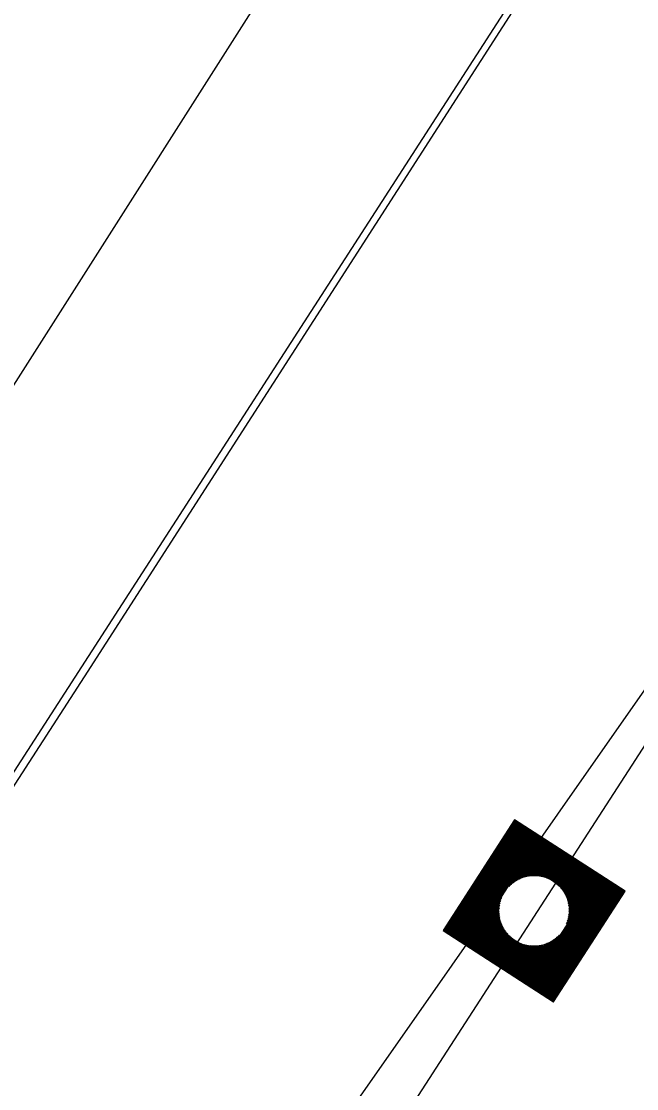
# Model space of a CAD drawing. Extents: x 14104283 to 14128447, y 8633203 to 8671666.
# Drawn here: x 14119352.69 to 14119381.31, y 8669210.11 to 8669259.76 of the extents above; entities that cross this region are included whole.
import ezdxf

# ---------------------------------------------------------------- set-up
doc = ezdxf.new("R2010")
doc.units = 0
for name, color, linetype in [('dsnCellElements', 7, 'Continuous'), ('dsnPaintExistingEdgeLineRightWhite', 7, 'Continuous'), ('dsnShadingPaved', 7, 'Continuous'), ('dsnStdLabel', 7, 'Continuous'), ('dsnStgShadingPrevPav', 7, 'Continuous'), ('dsnTapeExistingChannelizingLaneYellow', 7, 'Continuous'), ('dsnTapePlaceChannelizingYellow', 7, 'Continuous')]:
    doc.layers.add(name, color=color, linetype=linetype)

msp = doc.modelspace()

# ---------------------------------------------------------------- linework, layer by layer
at = {"layer": 'dsnCellElements'}
msp.add_circle((14119376.539, 8669218.385), 1.65, dxfattribs=at)
at = {"layer": 'dsnPaintExistingEdgeLineRightWhite'}
msp.add_lwpolyline([(14119412.154, 8669317.073), (14119387.623, 8669279.002), (14119355.614, 8669229.262), (14119328.753, 8669187.712), (14119296.908, 8669137.951), (14119267.448, 8669092.088), (14119237.896, 8669046.842), (14119206.907, 8668999.349), (14119178.966, 8668956.718), (14119155.37, 8668919.986)], dxfattribs=at)
at = {"layer": 'dsnShadingPaved'}
for p, q in [((14119155.499, 8668919.903), (14119497.219, 8669449.294)), ((14119403.438, 8669259.759), (14119219.81, 8668997.415)), ((14119292.603, 8669088.156), (14119403.438, 8669259.759))]:
    msp.add_line(p, q, dxfattribs=at)
at = {"layer": 'dsnStdLabel'}
for points in [[(14119377.449, 8669214.15), (14119380.774, 8669219.295), (14119375.629, 8669222.62), (14119372.304, 8669217.475), (14119377.449, 8669214.15)], [(14119377.446, 8669214.152), (14119380.77, 8669219.294), (14119375.63, 8669222.616), (14119372.309, 8669217.476), (14119377.451, 8669214.153)], [(14119377.444, 8669214.154), (14119380.765, 8669219.293), (14119375.631, 8669222.611), (14119372.314, 8669217.477), (14119377.453, 8669214.156)], [(14119377.491, 8669214.288), (14119380.719, 8669219.283), (14119375.641, 8669222.565), (14119372.359, 8669217.487), (14119377.471, 8669214.184)], [(14119377.481, 8669214.334), (14119380.674, 8669219.274), (14119375.651, 8669222.52), (14119372.405, 8669217.497), (14119377.489, 8669214.211)], [(14119377.472, 8669214.38), (14119380.628, 8669219.264), (14119375.661, 8669222.474), (14119372.45, 8669217.507), (14119377.506, 8669214.239)], [(14119377.462, 8669214.425), (14119380.582, 8669219.254), (14119375.671, 8669222.428), (14119372.496, 8669217.517), (14119377.491, 8669214.288)], [(14119377.452, 8669214.471), (14119380.537, 8669219.244), (14119375.68, 8669222.383), (14119372.542, 8669217.526), (14119377.481, 8669214.334)], [(14119377.442, 8669214.517), (14119380.491, 8669219.234), (14119375.69, 8669222.337), (14119372.587, 8669217.536), (14119377.472, 8669214.38)], [(14119377.432, 8669214.562), (14119380.446, 8669219.225), (14119375.7, 8669222.292), (14119372.633, 8669217.546), (14119377.462, 8669214.425)], [(14119377.423, 8669214.608), (14119380.4, 8669219.215), (14119375.71, 8669222.246), (14119372.679, 8669217.556), (14119377.452, 8669214.471)], [(14119377.413, 8669214.653), (14119380.354, 8669219.205), (14119375.72, 8669222.2), (14119372.724, 8669217.566), (14119377.442, 8669214.517)], [(14119377.403, 8669214.699), (14119380.309, 8669219.195), (14119375.729, 8669222.155), (14119372.77, 8669217.575), (14119377.432, 8669214.562)], [(14119377.393, 8669214.745), (14119380.263, 8669219.185), (14119375.739, 8669222.109), (14119372.815, 8669217.585), (14119377.423, 8669214.608)], [(14119377.383, 8669214.79), (14119380.217, 8669219.176), (14119375.749, 8669222.063), (14119372.861, 8669217.595), (14119377.413, 8669214.653)], [(14119377.373, 8669214.836), (14119380.172, 8669219.166), (14119375.759, 8669222.018), (14119372.907, 8669217.605), (14119377.403, 8669214.699)], [(14119377.364, 8669214.882), (14119380.126, 8669219.156), (14119375.769, 8669221.972), (14119372.952, 8669217.615), (14119377.393, 8669214.745)], [(14119377.354, 8669214.927), (14119380.081, 8669219.146), (14119375.778, 8669221.927), (14119372.998, 8669217.624), (14119377.383, 8669214.79)], [(14119377.344, 8669214.973), (14119380.035, 8669219.136), (14119375.788, 8669221.881), (14119373.044, 8669217.634), (14119377.373, 8669214.836)], [(14119377.334, 8669215.018), (14119379.989, 8669219.127), (14119375.798, 8669221.835), (14119373.089, 8669217.644), (14119377.364, 8669214.882)], [(14119377.324, 8669215.064), (14119379.944, 8669219.117), (14119375.808, 8669221.79), (14119373.135, 8669217.654), (14119377.354, 8669214.927)], [(14119377.315, 8669215.11), (14119379.898, 8669219.107), (14119375.818, 8669221.744), (14119373.181, 8669217.664), (14119377.344, 8669214.973)], [(14119377.305, 8669215.155), (14119379.852, 8669219.097), (14119375.827, 8669221.698), (14119373.226, 8669217.673), (14119377.334, 8669215.018)], [(14119377.295, 8669215.201), (14119379.807, 8669219.087), (14119375.837, 8669221.653), (14119373.272, 8669217.683), (14119377.324, 8669215.064)], [(14119377.285, 8669215.247), (14119379.761, 8669219.078), (14119375.847, 8669221.607), (14119373.317, 8669217.693), (14119377.315, 8669215.11)], [(14119377.275, 8669215.292), (14119379.716, 8669219.068), (14119375.857, 8669221.562), (14119373.363, 8669217.703), (14119377.305, 8669215.155)], [(14119377.266, 8669215.338), (14119379.67, 8669219.058), (14119375.867, 8669221.516), (14119373.409, 8669217.713), (14119377.295, 8669215.201)], [(14119377.256, 8669215.383), (14119379.624, 8669219.048), (14119375.876, 8669221.47), (14119373.454, 8669217.722), (14119377.285, 8669215.247)], [(14119377.246, 8669215.429), (14119379.579, 8669219.038), (14119375.886, 8669221.425), (14119373.5, 8669217.732), (14119377.275, 8669215.292)], [(14119377.236, 8669215.475), (14119379.533, 8669219.029), (14119375.896, 8669221.379), (14119373.546, 8669217.742), (14119377.266, 8669215.338)], [(14119377.226, 8669215.52), (14119379.487, 8669219.019), (14119375.906, 8669221.333), (14119373.591, 8669217.752), (14119377.256, 8669215.383)], [(14119377.217, 8669215.566), (14119379.442, 8669219.009), (14119375.916, 8669221.288), (14119373.637, 8669217.762), (14119377.246, 8669215.429)], [(14119377.207, 8669215.612), (14119379.396, 8669218.999), (14119375.925, 8669221.242), (14119373.682, 8669217.771), (14119377.236, 8669215.475)], [(14119377.197, 8669215.657), (14119379.351, 8669218.989), (14119375.935, 8669221.197), (14119373.728, 8669217.781), (14119377.226, 8669215.52)], [(14119377.187, 8669215.703), (14119379.305, 8669218.98), (14119375.945, 8669221.151), (14119373.774, 8669217.791), (14119377.217, 8669215.566)], [(14119377.177, 8669215.748), (14119379.259, 8669218.97), (14119375.955, 8669221.105), (14119373.819, 8669217.801), (14119377.207, 8669215.612)], [(14119377.168, 8669215.794), (14119379.214, 8669218.96), (14119375.965, 8669221.06), (14119373.865, 8669217.811), (14119377.197, 8669215.657)], [(14119377.158, 8669215.84), (14119379.168, 8669218.95), (14119375.974, 8669221.014), (14119373.911, 8669217.82), (14119377.187, 8669215.703)], [(14119377.148, 8669215.885), (14119379.122, 8669218.94), (14119375.984, 8669220.968), (14119373.956, 8669217.83), (14119377.177, 8669215.748)], [(14119377.138, 8669215.931), (14119379.077, 8669218.93), (14119375.994, 8669220.923), (14119374.002, 8669217.84), (14119377.168, 8669215.794)], [(14119377.128, 8669215.977), (14119379.031, 8669218.921), (14119376.004, 8669220.877), (14119374.047, 8669217.85), (14119377.158, 8669215.84)], [(14119377.119, 8669216.022), (14119378.985, 8669218.911), (14119376.014, 8669220.832), (14119374.093, 8669217.86), (14119377.148, 8669215.885)], [(14119377.109, 8669216.068), (14119378.94, 8669218.901), (14119376.023, 8669220.786), (14119374.139, 8669217.87), (14119377.138, 8669215.931)], [(14119377.099, 8669216.113), (14119378.894, 8669218.891), (14119376.033, 8669220.74), (14119374.184, 8669217.879), (14119377.128, 8669215.977)], [(14119377.089, 8669216.159), (14119378.849, 8669218.881), (14119376.043, 8669220.695), (14119374.23, 8669217.889), (14119377.119, 8669216.022)], [(14119377.079, 8669216.205), (14119378.803, 8669218.872), (14119376.053, 8669220.649), (14119374.276, 8669217.899), (14119377.109, 8669216.068)], [(14119377.151, 8669219.9), (14119376.063, 8669220.603), (14119375.359, 8669219.515)], [(14119377.017, 8669219.947), (14119376.073, 8669220.558), (14119375.462, 8669219.613)], [(14119376.912, 8669219.976), (14119376.082, 8669220.512), (14119375.546, 8669219.682)], [(14119376.823, 8669219.994), (14119376.092, 8669220.466), (14119375.62, 8669219.735)], [(14119376.744, 8669220.006), (14119376.102, 8669220.421), (14119375.687, 8669219.779)], [(14119376.672, 8669220.013), (14119376.112, 8669220.375), (14119375.75, 8669219.815)], [(14119376.604, 8669220.017), (14119376.122, 8669220.33), (14119375.809, 8669219.847)], [(14119376.542, 8669220.019), (14119376.131, 8669220.284), (14119375.866, 8669219.874)], [(14119376.482, 8669220.018), (14119376.141, 8669220.238), (14119375.921, 8669219.897)], [(14119376.426, 8669220.015), (14119376.151, 8669220.193), (14119375.973, 8669219.918)], [(14119376.372, 8669220.01), (14119376.161, 8669220.147), (14119376.024, 8669219.935)], [(14119376.321, 8669220.004), (14119376.171, 8669220.101), (14119376.073, 8669219.951)], [(14119376.272, 8669219.997), (14119376.18, 8669220.056), (14119376.121, 8669219.964)], [(14119376.224, 8669219.988), (14119376.19, 8669220.01), (14119376.168, 8669219.976)], [(14119378.054, 8669217.773), (14119378.757, 8669218.862), (14119377.669, 8669219.565)], [(14119378.101, 8669217.908), (14119378.712, 8669218.852), (14119377.767, 8669219.462)], [(14119378.13, 8669218.012), (14119378.666, 8669218.842), (14119377.836, 8669219.379)], [(14119378.148, 8669218.101), (14119378.62, 8669218.832), (14119377.889, 8669219.305)], [(14119378.16, 8669218.181), (14119378.575, 8669218.823), (14119377.933, 8669219.238)], [(14119378.167, 8669218.253), (14119378.529, 8669218.813), (14119377.969, 8669219.175)], [(14119375.025, 8669218.997), (14119374.321, 8669217.909), (14119375.41, 8669217.205)], [(14119374.977, 8669218.863), (14119374.367, 8669217.919), (14119375.311, 8669217.308)], [(14119374.949, 8669218.759), (14119374.412, 8669217.928), (14119375.243, 8669217.392)], [(14119374.931, 8669218.669), (14119374.458, 8669217.938), (14119375.189, 8669217.466)], [(14119378.171, 8669218.32), (14119378.484, 8669218.803), (14119378.001, 8669219.115)], [(14119378.173, 8669218.383), (14119378.438, 8669218.793), (14119378.028, 8669219.058)], [(14119378.172, 8669218.442), (14119378.392, 8669218.783), (14119378.051, 8669219.004)], [(14119378.169, 8669218.498), (14119378.347, 8669218.774), (14119378.072, 8669218.951)], [(14119378.164, 8669218.552), (14119378.301, 8669218.764), (14119378.089, 8669218.901)], [(14119378.158, 8669218.603), (14119378.255, 8669218.754), (14119378.105, 8669218.851)], [(14119378.151, 8669218.653), (14119378.21, 8669218.744), (14119378.118, 8669218.803)], [(14119378.142, 8669218.7), (14119378.164, 8669218.734), (14119378.13, 8669218.756)], [(14119374.919, 8669218.59), (14119374.504, 8669217.948), (14119375.146, 8669217.533)], [(14119374.911, 8669218.518), (14119374.549, 8669217.958), (14119375.109, 8669217.596)], [(14119374.907, 8669218.45), (14119374.595, 8669217.968), (14119375.078, 8669217.655)], [(14119374.906, 8669218.388), (14119374.641, 8669217.977), (14119375.051, 8669217.712)], [(14119374.907, 8669218.328), (14119374.686, 8669217.987), (14119375.027, 8669217.767)], [(14119374.91, 8669218.272), (14119374.732, 8669217.997), (14119375.007, 8669217.819)], [(14119374.914, 8669218.218), (14119374.777, 8669218.007), (14119374.989, 8669217.87)], [(14119374.92, 8669218.167), (14119374.823, 8669218.017), (14119374.974, 8669217.919)], [(14119374.928, 8669218.118), (14119374.869, 8669218.026), (14119374.96, 8669217.967)], [(14119374.936, 8669218.07), (14119374.914, 8669218.036), (14119374.949, 8669218.014)], [(14119377.07, 8669216.25), (14119377.719, 8669217.256)], [(14119375.927, 8669216.871), (14119377.099, 8669216.113)], [(14119376.062, 8669216.823), (14119377.089, 8669216.159)], [(14119376.166, 8669216.795), (14119377.079, 8669216.205)], [(14119376.255, 8669216.777), (14119377.07, 8669216.25)], [(14119376.335, 8669216.765), (14119377.06, 8669216.296)], [(14119376.407, 8669216.757), (14119377.05, 8669216.342)], [(14119376.474, 8669216.753), (14119377.04, 8669216.387)], [(14119376.537, 8669216.752), (14119377.03, 8669216.433)], [(14119376.596, 8669216.753), (14119377.021, 8669216.479)], [(14119376.652, 8669216.756), (14119377.011, 8669216.524)], [(14119376.706, 8669216.76), (14119377.001, 8669216.57)], [(14119376.757, 8669216.766), (14119376.991, 8669216.615)], [(14119376.807, 8669216.774), (14119376.981, 8669216.661)], [(14119376.854, 8669216.782), (14119376.972, 8669216.707)], [(14119376.972, 8669216.707), (14119377.055, 8669216.835)], [(14119376.981, 8669216.661), (14119377.105, 8669216.853)], [(14119376.991, 8669216.615), (14119377.158, 8669216.874)], [(14119377.001, 8669216.57), (14119377.212, 8669216.897)], [(14119377.011, 8669216.524), (14119377.269, 8669216.924)], [(14119377.021, 8669216.479), (14119377.329, 8669216.955)], [(14119377.03, 8669216.433), (14119377.392, 8669216.992)], [(14119377.04, 8669216.387), (14119377.459, 8669217.035)], [(14119377.05, 8669216.342), (14119377.533, 8669217.089)], [(14119377.06, 8669216.296), (14119377.616, 8669217.157)]]:
    msp.add_lwpolyline(points, dxfattribs=at)
at = {"layer": 'dsnStgShadingPrevPav'}
msp.add_lwpolyline([(14119144.139, 8668920.298), (14119170.944, 8668961.906), (14119198.951, 8669005.045), (14119229.551, 8669052.673), (14119259.704, 8669099.165), (14119288.843, 8669144.529), (14119320.431, 8669193.086), (14119347.134, 8669234.701), (14119379.164, 8669285.012), (14119403.272, 8669322.206)], dxfattribs=at)
at = {"layer": 'dsnTapeExistingChannelizingLaneYellow'}
msp.add_line((14119403.438, 8669259.759), (14119219.81, 8668997.415), dxfattribs=at)
at = {"layer": 'dsnTapePlaceChannelizingYellow'}
msp.add_line((14119292.603, 8669088.156), (14119403.438, 8669259.759), dxfattribs=at)

doc.saveas('drawing.dxf')
